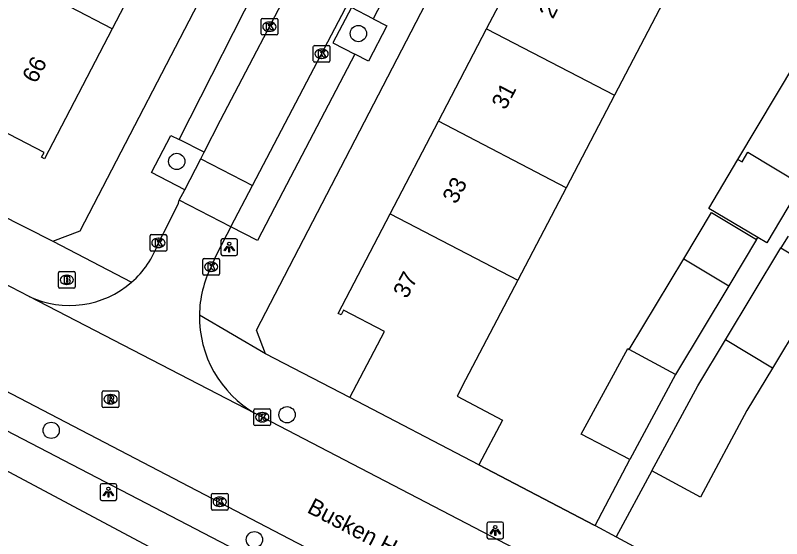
# Model space of a CAD drawing. Extents: x 160356 to 161355, y 381727 to 382845.
# Drawn here: x 160747.73 to 160793.82, y 381965.65 to 381997.15 of the extents above; entities that cross this region are included whole.
import ezdxf

# ---------------------------------------------------------------- set-up
doc = ezdxf.new("R2010")
doc.units = 0
for name, color, linetype in [('IMGEO_Boom', 7, 'Continuous'), ('IMGEO_Brandkraan', 7, 'Continuous'), ('IMGEO_Kolk', 7, 'Continuous'), ('IMGEO_Lichtpunt', 7, 'Continuous'), ('IMGEO_Muur', 7, 'Continuous'), ('IMGEO_Openbare_ruimte_label', 7, 'Continuous'), ('IMGEO_Pand', 7, 'Continuous'), ('IMGEO_Pand_nummerreeks', 7, 'Continuous'), ('IMGEO_Parkeervlak_open', 7, 'Continuous'), ('IMGEO_Rijbaan_lokaal_open', 7, 'Continuous'), ('IMGEO_Rioolput', 7, 'Continuous'), ('IMGEO_Voetpad_open', 7, 'Continuous')]:
    doc.layers.add(name, color=color, linetype=linetype)

msp = doc.modelspace()

# ---------------------------------------------------------------- linework, layer by layer
at = {"layer": 'IMGEO_Boom'}
for centre in [(160768.366, 381996.049), (160757.443, 381988.351), (160764.075, 381973.108), (160749.892, 381972.17), (160762.115, 381965.591)]:
    msp.add_circle(centre, 0.489, dxfattribs=at)
at = {"layer": 'IMGEO_Brandkraan'}
for p, q in [((160750.33, 381980.801), (160750.33, 381981.653)), ((160750.405, 381981.727), (160751.257, 381981.727)), ((160750.818, 381981.507), (160750.843, 381981.507)), ((160751.331, 381981.653), (160751.331, 381980.801)), ((160751.257, 381980.727), (160750.405, 381980.727)), ((160750.841, 381980.947), (160750.816, 381980.947))]:
    msp.add_line(p, q, dxfattribs=at)
for points in [[(160750.33, 381980.801), (160750.33, 381981.653)], [(160750.405, 381981.727), (160751.257, 381981.727)], [(160751.331, 381981.653), (160751.331, 381980.801)], [(160750.678, 381981.427), (160750.678, 381981.027), (160750.891, 381981.027)], [(160750.909, 381981.427), (160750.678, 381981.427)], [(160750.857, 381981.346), (160750.803, 381981.346), (160750.803, 381981.27)], [(160750.803, 381981.27), (160750.856, 381981.27)], [(160750.865, 381981.194), (160750.803, 381981.194), (160750.803, 381981.113)], [(160750.803, 381981.113), (160750.865, 381981.113)], [(160751.257, 381980.727), (160750.405, 381980.727)]]:
    msp.add_lwpolyline(points, dxfattribs=at)
for centre, radius, start, end in [((160750.407, 381981.651), 0.0765, 91.552, 178.448), ((160750.407, 381981.651), 0.0765, 91.552, 178.448), ((160751.255, 381981.651), 0.0765, 1.552, 88.448), ((160751.255, 381981.651), 0.0765, 1.552, 88.448), ((160750.858, 381981.308), 0.0379, 267.8285, 90.9355), ((160750.866, 381981.153), 0.0404, 269.8759, 90.5077), ((160750.897, 381981.278), 0.251, 268.6676, 293.5347), ((160750.913, 381981.282), 0.145, 59.4692, 91.5367), ((160750.938, 381981.329), 0.0922, 285.5137, 58.1501), ((160750.943, 381981.137), 0.105, 301.3115, 78.989), ((160750.407, 381980.803), 0.0765, 181.552, 268.448), ((160750.407, 381980.803), 0.0765, 181.552, 268.448), ((160751.255, 381980.803), 0.0765, 271.552, 358.448), ((160751.255, 381980.803), 0.0765, 271.552, 358.448)]:
    msp.add_arc(centre, radius, start, end, dxfattribs=at)
for centre, major_axis, ratio, start_param, end_param in [((160750.817, 381981.227), (-0.387, 0.002), 0.722429, 4.712389, 7.853982), ((160750.842, 381981.227), (-0.39, 0.002), 0.717154, 1.570796, 4.712389)]:
    msp.add_ellipse(centre, major_axis=major_axis, ratio=ratio, start_param=start_param, end_param=end_param, dxfattribs=at)
at = {"layer": 'IMGEO_Kolk'}
for p, q in [((160762.516, 381996.037), (160762.516, 381996.889)), ((160762.591, 381996.963), (160763.443, 381996.963)), ((160763.004, 381996.743), (160763.029, 381996.743)), ((160763.517, 381996.889), (160763.517, 381996.037)), ((160763.443, 381995.963), (160762.591, 381995.963)), ((160763.027, 381996.183), (160763.002, 381996.183)), ((160765.731, 381995.334), (160766.583, 381995.334)), ((160765.656, 381994.408), (160765.656, 381995.26)), ((160766.144, 381995.114), (160766.169, 381995.114)), ((160766.657, 381995.26), (160766.657, 381994.408)), ((160766.167, 381994.554), (160766.142, 381994.554)), ((160766.583, 381994.334), (160765.731, 381994.334)), ((160755.836, 381983.022), (160755.836, 381983.874)), ((160755.911, 381983.948), (160756.763, 381983.948)), ((160756.837, 381983.874), (160756.837, 381983.022)), ((160756.324, 381983.728), (160756.349, 381983.728)), ((160756.763, 381982.948), (160755.911, 381982.948)), ((160756.347, 381983.168), (160756.322, 381983.168)), ((160759.011, 381981.586), (160759.011, 381982.438)), ((160759.086, 381982.512), (160759.938, 381982.512)), ((160760.012, 381982.438), (160760.012, 381981.586)), ((160759.499, 381982.292), (160759.524, 381982.292)), ((160759.938, 381981.512), (160759.086, 381981.512)), ((160759.522, 381981.732), (160759.497, 381981.732)), ((160762.083, 381972.529), (160762.083, 381973.381)), ((160762.158, 381973.455), (160763.01, 381973.455)), ((160762.571, 381973.235), (160762.596, 381973.235)), ((160763.084, 381973.381), (160763.084, 381972.529)), ((160763.01, 381972.455), (160762.158, 381972.455)), ((160762.594, 381972.675), (160762.569, 381972.675)), ((160759.528, 381967.446), (160759.528, 381968.298)), ((160759.603, 381968.372), (160760.455, 381968.372)), ((160760.016, 381968.152), (160760.041, 381968.152)), ((160760.529, 381968.298), (160760.529, 381967.446)), ((160760.455, 381967.372), (160759.603, 381967.372)), ((160760.039, 381967.592), (160760.014, 381967.592))]:
    msp.add_line(p, q, dxfattribs=at)
for points in [[(160762.516, 381996.037), (160762.516, 381996.889)], [(160762.591, 381996.963), (160763.443, 381996.963)], [(160762.837, 381996.663), (160762.96, 381996.663), (160762.96, 381996.512), (160763.09, 381996.663), (160763.254, 381996.663), (160763.108, 381996.512), (160763.261, 381996.263), (160763.109, 381996.263), (160763.024, 381996.427), (160762.96, 381996.36), (160762.96, 381996.263), (160762.837, 381996.263), (160762.837, 381996.663)], [(160763.517, 381996.889), (160763.517, 381996.037)], [(160763.443, 381995.963), (160762.591, 381995.963)], [(160765.731, 381995.334), (160766.583, 381995.334)], [(160765.656, 381994.408), (160765.656, 381995.26)], [(160765.977, 381995.034), (160766.1, 381995.034), (160766.1, 381994.883), (160766.23, 381995.034), (160766.394, 381995.034), (160766.248, 381994.883), (160766.401, 381994.634), (160766.249, 381994.634), (160766.164, 381994.798), (160766.1, 381994.731), (160766.1, 381994.634), (160765.977, 381994.634), (160765.977, 381995.034)], [(160766.657, 381995.26), (160766.657, 381994.408)], [(160766.583, 381994.334), (160765.731, 381994.334)], [(160755.836, 381983.022), (160755.836, 381983.874)], [(160755.911, 381983.948), (160756.763, 381983.948)], [(160756.837, 381983.874), (160756.837, 381983.022)], [(160756.157, 381983.648), (160756.28, 381983.648), (160756.28, 381983.497), (160756.41, 381983.648), (160756.574, 381983.648), (160756.428, 381983.497), (160756.581, 381983.248), (160756.429, 381983.248), (160756.344, 381983.412), (160756.28, 381983.345), (160756.28, 381983.248), (160756.157, 381983.248), (160756.157, 381983.648)], [(160756.763, 381982.948), (160755.911, 381982.948)], [(160759.011, 381981.586), (160759.011, 381982.438)], [(160759.086, 381982.512), (160759.938, 381982.512)], [(160760.012, 381982.438), (160760.012, 381981.586)], [(160759.332, 381982.212), (160759.455, 381982.212), (160759.455, 381982.061), (160759.585, 381982.212), (160759.749, 381982.212), (160759.603, 381982.061), (160759.756, 381981.812), (160759.604, 381981.812), (160759.519, 381981.976), (160759.455, 381981.909), (160759.455, 381981.812), (160759.332, 381981.812), (160759.332, 381982.212)], [(160759.938, 381981.512), (160759.086, 381981.512)], [(160762.083, 381972.529), (160762.083, 381973.381)], [(160762.158, 381973.455), (160763.01, 381973.455)], [(160762.404, 381973.155), (160762.527, 381973.155), (160762.527, 381973.004), (160762.657, 381973.155), (160762.821, 381973.155), (160762.675, 381973.004), (160762.828, 381972.755), (160762.676, 381972.755), (160762.591, 381972.919), (160762.527, 381972.852), (160762.527, 381972.755), (160762.404, 381972.755), (160762.404, 381973.155)], [(160763.084, 381973.381), (160763.084, 381972.529)], [(160763.01, 381972.455), (160762.158, 381972.455)], [(160759.528, 381967.446), (160759.528, 381968.298)], [(160759.603, 381968.372), (160760.455, 381968.372)], [(160760.529, 381968.298), (160760.529, 381967.446)], [(160759.849, 381968.072), (160759.972, 381968.072), (160759.972, 381967.921), (160760.102, 381968.072), (160760.266, 381968.072), (160760.12, 381967.921), (160760.273, 381967.672), (160760.121, 381967.672), (160760.036, 381967.836), (160759.972, 381967.769), (160759.972, 381967.672), (160759.849, 381967.672), (160759.849, 381968.072)], [(160760.455, 381967.372), (160759.603, 381967.372)]]:
    msp.add_lwpolyline(points, dxfattribs=at)
for centre, start, end in [((160762.593, 381996.887), 91.552, 178.448), ((160762.593, 381996.887), 91.552, 178.448), ((160763.441, 381996.887), 1.552, 88.448), ((160763.441, 381996.887), 1.552, 88.448), ((160762.593, 381996.039), 181.552, 268.448), ((160762.593, 381996.039), 181.552, 268.448), ((160763.441, 381996.039), 271.552, 358.448), ((160763.441, 381996.039), 271.552, 358.448), ((160765.733, 381995.258), 91.552, 178.448), ((160765.733, 381995.258), 91.552, 178.448), ((160766.581, 381995.258), 1.552, 88.448), ((160766.581, 381995.258), 1.552, 88.448), ((160765.733, 381994.41), 181.552, 268.448), ((160765.733, 381994.41), 181.552, 268.448), ((160766.581, 381994.41), 271.552, 358.448), ((160766.581, 381994.41), 271.552, 358.448), ((160755.913, 381983.872), 91.552, 178.448), ((160755.913, 381983.872), 91.552, 178.448), ((160756.761, 381983.872), 1.552, 88.448), ((160756.761, 381983.872), 1.552, 88.448), ((160755.913, 381983.024), 181.552, 268.448), ((160755.913, 381983.024), 181.552, 268.448), ((160756.761, 381983.024), 271.552, 358.448), ((160756.761, 381983.024), 271.552, 358.448), ((160759.088, 381982.436), 91.552, 178.448), ((160759.088, 381982.436), 91.552, 178.448), ((160759.936, 381982.436), 1.552, 88.448), ((160759.936, 381982.436), 1.552, 88.448), ((160759.088, 381981.588), 181.552, 268.448), ((160759.088, 381981.588), 181.552, 268.448), ((160759.936, 381981.588), 271.552, 358.448), ((160759.936, 381981.588), 271.552, 358.448), ((160762.16, 381973.379), 91.552, 178.448), ((160762.16, 381973.379), 91.552, 178.448), ((160763.008, 381973.379), 1.552, 88.448), ((160763.008, 381973.379), 1.552, 88.448), ((160762.16, 381972.531), 181.552, 268.448), ((160762.16, 381972.531), 181.552, 268.448), ((160763.008, 381972.531), 271.552, 358.448), ((160763.008, 381972.531), 271.552, 358.448), ((160759.605, 381968.296), 91.552, 178.448), ((160759.605, 381968.296), 91.552, 178.448), ((160760.453, 381968.296), 1.552, 88.448), ((160760.453, 381968.296), 1.552, 88.448), ((160759.605, 381967.448), 181.552, 268.448), ((160759.605, 381967.448), 181.552, 268.448), ((160760.453, 381967.448), 271.552, 358.448), ((160760.453, 381967.448), 271.552, 358.448)]:
    msp.add_arc(centre, 0.0765, start, end, dxfattribs=at)
for centre, major_axis, ratio, start_param, end_param in [((160763.003, 381996.463), (-0.387, 0.002), 0.722429, 4.712389, 7.853982), ((160763.028, 381996.463), (-0.39, 0.002), 0.717154, 1.570796, 4.712389), ((160766.143, 381994.834), (-0.387, 0.002), 0.722429, 4.712389, 7.853982), ((160766.168, 381994.834), (-0.39, 0.002), 0.717154, 1.570796, 4.712389), ((160756.323, 381983.448), (-0.387, 0.002), 0.722429, 4.712389, 7.853982), ((160756.348, 381983.448), (-0.39, 0.002), 0.717154, 1.570796, 4.712389), ((160759.498, 381982.012), (-0.387, 0.002), 0.722429, 4.712389, 7.853982), ((160759.523, 381982.012), (-0.39, 0.002), 0.717154, 1.570796, 4.712389), ((160762.57, 381972.955), (-0.387, 0.002), 0.722429, 4.712389, 7.853982), ((160762.595, 381972.955), (-0.39, 0.002), 0.717154, 1.570796, 4.712389), ((160760.015, 381967.872), (-0.387, 0.002), 0.722429, 4.712389, 7.853982), ((160760.04, 381967.872), (-0.39, 0.002), 0.717154, 1.570796, 4.712389)]:
    msp.add_ellipse(centre, major_axis=major_axis, ratio=ratio, start_param=start_param, end_param=end_param, dxfattribs=at)
at = {"layer": 'IMGEO_Lichtpunt'}
for p, q in [((160760.101, 381983.597), (160760.101, 381982.79)), ((160760.101, 381983.597), (160760.101, 381982.79)), ((160761.003, 381983.692), (160760.195, 381983.692)), ((160761.003, 381983.692), (160760.195, 381983.692)), ((160761.097, 381982.79), (160761.097, 381983.597)), ((160761.097, 381982.79), (160761.097, 381983.597)), ((160760.195, 381982.696), (160761.003, 381982.696)), ((160760.195, 381982.696), (160761.003, 381982.696)), ((160752.837, 381968.853), (160752.837, 381968.046)), ((160752.837, 381968.853), (160752.837, 381968.046)), ((160753.739, 381968.948), (160752.931, 381968.948)), ((160753.739, 381968.948), (160752.931, 381968.948)), ((160753.833, 381968.046), (160753.833, 381968.853)), ((160753.833, 381968.046), (160753.833, 381968.853)), ((160752.931, 381967.952), (160753.739, 381967.952)), ((160752.931, 381967.952), (160753.739, 381967.952)), ((160776.1, 381966.55), (160776.1, 381965.743)), ((160776.1, 381966.55), (160776.1, 381965.743)), ((160777.002, 381966.645), (160776.194, 381966.645)), ((160777.002, 381966.645), (160776.194, 381966.645)), ((160777.096, 381965.743), (160777.096, 381966.55)), ((160777.096, 381965.743), (160777.096, 381966.55)), ((160776.194, 381965.649), (160777.002, 381965.649)), ((160776.194, 381965.649), (160777.002, 381965.649))]:
    msp.add_line(p, q, dxfattribs=at)
for points in [[(160760.475, 381983.261), (160760.514, 381983.233), (160760.326, 381982.971), (160760.288, 381982.998), (160760.475, 381983.261)], [(160760.577, 381983.213), (160760.624, 381983.213), (160760.624, 381982.891), (160760.577, 381982.891), (160760.577, 381983.213)], [(160760.687, 381983.233), (160760.725, 381983.26), (160760.912, 381982.998), (160760.873, 381982.97), (160760.687, 381983.233)], [(160753.211, 381968.517), (160753.25, 381968.489), (160753.062, 381968.227), (160753.024, 381968.254), (160753.211, 381968.517)], [(160753.313, 381968.469), (160753.36, 381968.469), (160753.36, 381968.147), (160753.313, 381968.147), (160753.313, 381968.469)], [(160753.423, 381968.489), (160753.461, 381968.516), (160753.648, 381968.254), (160753.609, 381968.226), (160753.423, 381968.489)], [(160776.474, 381966.214), (160776.513, 381966.186), (160776.325, 381965.924), (160776.287, 381965.951), (160776.474, 381966.214)], [(160776.576, 381966.166), (160776.623, 381966.166), (160776.623, 381965.844), (160776.576, 381965.844), (160776.576, 381966.166)], [(160776.686, 381966.186), (160776.724, 381966.213), (160776.911, 381965.951), (160776.872, 381965.923), (160776.686, 381966.186)]]:
    msp.add_lwpolyline(points, dxfattribs=at)
for centre in [(160760.6, 381983.395), (160753.336, 381968.651), (160776.599, 381966.348)]:
    msp.add_circle(centre, 0.0994, dxfattribs=at)
for centre, start, end in [((160760.195, 381983.597), 90, 180), ((160760.195, 381983.597), 90, 180), ((160761.003, 381983.597), 0, 90), ((160761.003, 381983.597), 0, 90), ((160760.195, 381982.79), 180, 270), ((160760.195, 381982.79), 180, 270), ((160761.003, 381982.79), 270, 0), ((160761.003, 381982.79), 270, 360), ((160752.931, 381968.853), 90, 180), ((160752.931, 381968.853), 90, 180), ((160753.739, 381968.853), 0, 90), ((160753.739, 381968.853), 0, 90), ((160752.931, 381968.046), 180, 270), ((160752.931, 381968.046), 180, 270), ((160753.739, 381968.046), 270, 0), ((160753.739, 381968.046), 270, 360), ((160776.194, 381966.55), 90, 180), ((160776.194, 381966.55), 90, 180), ((160777.002, 381966.55), 0, 90), ((160777.002, 381966.55), 0, 90), ((160776.194, 381965.743), 180, 270), ((160776.194, 381965.743), 180, 270), ((160777.002, 381965.743), 270, 0), ((160777.002, 381965.743), 270, 360)]:
    msp.add_arc(centre, 0.0946, start, end, dxfattribs=at)
at = {"layer": 'IMGEO_Muur'}
msp.add_lwpolyline([(160782.552, 381966.466), (160775.619, 381970.085)], dxfattribs=at)
at = {"layer": 'IMGEO_Pand'}
for points in [[(160756.453, 382001.903), (160755.464, 382000), (160753.559, 381996.337)], [(160776.079, 381996.34), (160777.987, 382000), (160778.983, 382001.911)], [(160753.559, 381996.337), (160749.492, 381988.516), (160749.315, 381988.608), (160749.463, 381988.892), (160742.16, 381992.689), (160742.013, 381992.405), (160741.835, 381992.497), (160745.737, 382000), (160745.9, 382000.319)], [(160753.559, 381996.337), (160745.9, 382000.319)], [(160786.67, 381997.904), (160783.762, 381992.338)], [(160773.176, 381990.769), (160776.079, 381996.34)], [(160776.079, 381996.34), (160783.762, 381992.338)], [(160791.194, 381988.466), (160794.682, 381994.315), (160797.882, 381992.406)], [(160783.762, 381992.338), (160780.853, 381986.767)], [(160770.272, 381985.198), (160773.176, 381990.769)], [(160780.853, 381986.767), (160773.176, 381990.769)], [(160791.194, 381988.466), (160791.447, 381988.334), (160791.794, 381988.911), (160795.023, 381986.972)], [(160792.384, 381983.766), (160789.439, 381985.522), (160791.194, 381988.466)], [(160780.853, 381986.767), (160777.945, 381981.199)], [(160795.023, 381986.972), (160792.92, 381983.446), (160792.384, 381983.766)], [(160767.854, 381974.139), (160769.932, 381978.12), (160767.476, 381979.401), (160767.328, 381979.118), (160767.151, 381979.21), (160770.272, 381985.198)], [(160770.272, 381985.198), (160777.945, 381981.199)], [(160787.936, 381982.486), (160789.608, 381985.27), (160792.313, 381983.646)], [(160792.313, 381983.646), (160790.639, 381980.863)], [(160790.437, 381977.613), (160793.769, 381983.153)], [(160793.769, 381983.153), (160796.596, 381981.452), (160793.265, 381975.912)], [(160784.66, 381977.031), (160787.936, 381982.486)], [(160787.936, 381982.486), (160790.639, 381980.863)], [(160777.945, 381981.199), (160774.817, 381975.208), (160774.299, 381974.216), (160777.031, 381972.789), (160775.619, 381970.085)], [(160790.639, 381980.863), (160787.49, 381975.626), (160787.44, 381975.533)], [(160786.013, 381969.725), (160788.78, 381974.857), (160790.437, 381977.613)], [(160793.265, 381975.912), (160790.437, 381977.613)], [(160784.683, 381970.419), (160781.758, 381971.946), (160784.566, 381977.088), (160784.66, 381977.031)], [(160787.44, 381975.533), (160784.66, 381977.031)], [(160787.44, 381975.533), (160784.683, 381970.419)], [(160793.265, 381975.912), (160791.731, 381973.361), (160788.935, 381968.15), (160786.013, 381969.725)], [(160775.619, 381970.085), (160767.854, 381974.139)]]:
    msp.add_lwpolyline(points, dxfattribs=at)
at = {"layer": 'IMGEO_Parkeervlak_open'}
for points in [[(160769.249, 381996.944), (160767.947, 381997.622), (160766.839, 381995.494), (160768.143, 381994.815)], [(160759.1, 381988.908), (160757.58, 381989.672)]]:
    msp.add_lwpolyline(points, dxfattribs=at)
at = {"layer": 'IMGEO_Rijbaan_lokaal_open'}
for points in [[(160761.994, 381986.897), (160765.268, 381993.133), (160768.848, 382000), (160774.644, 382011.118), (160782.677, 382026.521), (160789.792, 382040.194), (160793.507, 382047.137)], [(160759.1, 381988.908), (160760.069, 381990.833), (160764.87, 382000), (160767.923, 382005.828), (160781.354, 382031.635), (160783.446, 382035.626)], [(160715.001, 381991.317), (160783.255, 381955.714)], [(160758.898, 381988.506), (160759.1, 381988.908)], [(160748.564, 381980.227), (160746.374, 381981.355), (160732.107, 381988.766)], [(160757.919, 381986.643), (160758.898, 381988.506)], [(160758.898, 381988.506), (160761.994, 381986.897)], [(160757.593, 381986.023), (160757.919, 381986.643)], [(160760.696, 381984.426), (160761.994, 381986.897)], [(160756.338, 381983.447), (160756.92, 381984.577), (160757.553, 381985.834), (160757.593, 381986.023)], [(160760.696, 381984.426), (160757.593, 381986.023)], [(160760.696, 381984.426), (160760.459, 381983.965), (160759.763, 381982.633), (160759.507, 381982.012)], [(160762.166, 381973.173), (160748.564, 381980.227)], [(160777.797, 381965.04), (160762.166, 381973.173)]]:
    msp.add_lwpolyline(points, dxfattribs=at)
for centre, radius, start, end in [((160750.987, 381985.366), 5.685, 311.1518, 340.267), ((160765.575, 381979.013), 6.769, 153.6989, 179.1783), ((160750.989, 381985.371), 5.687, 244.7617, 311.1053), ((160765.562, 381979.013), 6.756, 179.1782, 239.8219)]:
    msp.add_arc(centre, radius, start, end, dxfattribs=at)
at = {"layer": 'IMGEO_Rioolput'}
for p, q in [((160753.038, 381974.538), (160753.89, 381974.538)), ((160752.963, 381973.612), (160752.963, 381974.464)), ((160753.451, 381974.318), (160753.476, 381974.318)), ((160753.964, 381974.464), (160753.964, 381973.612)), ((160753.474, 381973.758), (160753.449, 381973.758)), ((160753.89, 381973.538), (160753.038, 381973.538))]:
    msp.add_line(p, q, dxfattribs=at)
for points in [[(160753.038, 381974.538), (160753.89, 381974.538)], [(160752.963, 381973.612), (160752.963, 381974.464)], [(160753.552, 381974.236), (160753.3, 381974.238), (160753.3, 381973.838)], [(160753.478, 381974.157), (160753.424, 381974.157), (160753.424, 381974.076)], [(160753.424, 381974.076), (160753.476, 381974.076)], [(160753.964, 381974.464), (160753.964, 381973.612)], [(160753.3, 381973.838), (160753.424, 381973.838), (160753.424, 381974), (160753.435, 381974)], [(160753.482, 381973.971), (160753.553, 381973.838), (160753.693, 381973.838), (160753.628, 381973.964)], [(160753.89, 381973.538), (160753.038, 381973.538)]]:
    msp.add_lwpolyline(points, dxfattribs=at)
for centre, radius, start, end in [((160753.04, 381974.462), 0.0765, 91.552, 178.448), ((160753.04, 381974.462), 0.0765, 91.552, 178.448), ((160753.888, 381974.462), 0.0765, 1.552, 88.448), ((160753.888, 381974.462), 0.0765, 1.552, 88.448), ((160753.46, 381974.265), 0.19, 274.7715, 282.9687), ((160753.484, 381974.061), 0.0964, 77.0061, 93.1865), ((160753.498, 381974.118), 0.0378, 276.6634, 79.6772), ((160753.551, 381974.126), 0.109, 350.3612, 89.416), ((160753.549, 381974.126), 0.112, 277.5842, 350.9817), ((160753.04, 381973.614), 0.0765, 181.552, 268.448), ((160753.04, 381973.614), 0.0765, 181.552, 268.448), ((160753.434, 381973.947), 0.0533, 26.0293, 88.6989), ((160753.533, 381973.911), 0.108, 29.5134, 73.7905), ((160753.888, 381973.614), 0.0765, 271.552, 358.448), ((160753.888, 381973.614), 0.0765, 271.552, 358.448)]:
    msp.add_arc(centre, radius, start, end, dxfattribs=at)
for centre, major_axis, ratio, start_param, end_param in [((160753.45, 381974.038), (-0.387, 0.002), 0.722429, 4.712389, 7.853982), ((160753.475, 381974.038), (-0.39, 0.002), 0.717154, 1.570796, 4.712389)]:
    msp.add_ellipse(centre, major_axis=major_axis, ratio=ratio, start_param=start_param, end_param=end_param, dxfattribs=at)
at = {"layer": 'IMGEO_Voetpad_open'}
for points in [[(160750, 381983.553), (160751.631, 381984.178), (160759.835, 382000), (160785.858, 382050.188), (160815.372, 382106.589)], [(160762.776, 381976.768), (160762.232, 381978.206), (160773.531, 382000), (160800.003, 382051.064)], [(160777.733, 382013.169), (160770.837, 382000), (160769.249, 381996.944)], [(160757.58, 381989.672), (160762.814, 382000), (160767.141, 382008.239)], [(160769.249, 381996.944), (160770.076, 381996.514), (160768.967, 381994.385), (160768.143, 381994.815)], [(160768.143, 381994.815), (160763.831, 381986.517), (160762.308, 381983.597), (160760.696, 381984.426)], [(160730.051, 381993.833), (160733.5, 381991.897), (160750, 381983.553)], [(160757.919, 381986.643), (160755.927, 381987.689), (160757.09, 381989.919), (160757.58, 381989.672)], [(160782.21, 381955.203), (160781.656, 381954.201), (160780.324, 381954.898), (160717.041, 381987.846)], [(160792.313, 381983.646), (160792.384, 381983.766)], [(160794.213, 381983.858), (160793.769, 381983.153)], [(160750, 381983.553), (160754.728, 381981.086)], [(160762.776, 381976.768), (160758.807, 381979.11)], [(160767.854, 381974.139), (160762.776, 381976.768)], [(160745.256, 381970.771), (160785.29, 381949.403)], [(160782.605, 381966.438), (160784.683, 381970.419)], [(160775.619, 381970.085), (160782.552, 381966.466), (160782.605, 381966.438)], [(160786.013, 381969.725), (160783.876, 381965.754)], [(160782.605, 381966.438), (160783.876, 381965.754)], [(160783.876, 381965.754), (160801.382, 381956.334)]]:
    msp.add_lwpolyline(points, dxfattribs=at)

# ---------------------------------------------------------------- texts
at = {"layer": 'IMGEO_Openbare_ruimte_label'}
msp.add_text('Busken Huetstraat', height=1, rotation=332.4869, dxfattribs=at).set_placement((160765.222, 381967.255))
at = {"layer": 'IMGEO_Pand_nummerreeks'}
for s, rotation, p in [('27', 62.4683, (160780.059, 381996.879)), ('66', 62.527, (160748.983, 381992.997)), ('31', 62.4764, (160777.207, 381991.406)), ('33', 62.4683, (160774.252, 381985.737)), ('37', 62.471, (160771.286, 381980.047))]:
    msp.add_text(s, height=1, rotation=rotation, dxfattribs=at).set_placement(p)

doc.saveas('drawing.dxf')
